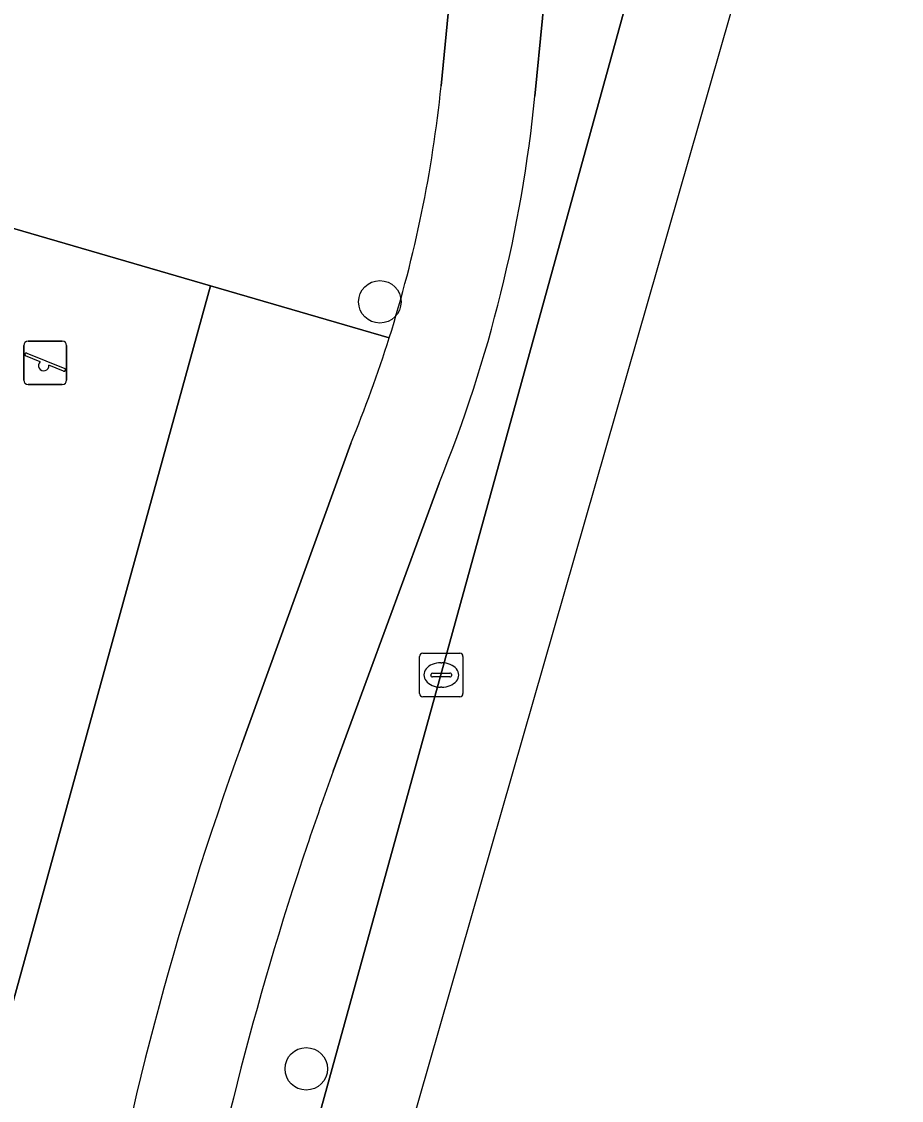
# Model space of a CAD drawing. Extents: x 162542 to 163147, y 380779 to 381521.
# Drawn here: x 163118.79 to 163139.07, y 381090.58 to 381115.44 of the extents above; entities that cross this region are included whole.
import ezdxf

# ---------------------------------------------------------------- set-up
doc = ezdxf.new("R2010")
doc.units = 0
for name, color, linetype in [('IMGEO_Berm_groen', 7, 'Continuous'), ('IMGEO_Boom', 7, 'Continuous'), ('IMGEO_Fietspad_gesloten', 7, 'Continuous'), ('IMGEO_Hek', 7, 'Continuous'), ('IMGEO_Kolk', 7, 'Continuous'), ('IMGEO_Rijbaan_lokaal_gesloten', 7, 'Continuous'), ('IMGEO_Speelvoorziening', 7, 'Continuous'), ('IMGEO_Terreindeel_zand', 7, 'Continuous')]:
    doc.layers.add(name, color=color, linetype=linetype)

msp = doc.modelspace()

# ---------------------------------------------------------------- linework, layer by layer
at = {"layer": 'IMGEO_Berm_groen'}
for points in [[(163101.031, 381000.829), (163101.737, 381003.421), (163105.941, 381018.863), (163136.979, 381131.279)], [(163128.46, 381113.953), (163129.593, 381125.627)], [(163131.764, 381125.383), (163130.976, 381117.319), (163130.624, 381113.715)], [(163116.223, 381112.08), (163116.047, 381111.414), (163117.414, 381111.017), (163123.149, 381109.351), (163127.267, 381108.155)], [(163127.267, 381108.155), (163123.149, 381109.351), (163116.979, 381087.012), (163116.579, 381085.993), (163116.483, 381085.73), (163115.4, 381081.696), (163119.528, 381080.672), (163119.826, 381082.372), (163120.427, 381085.8)], [(163123.86, 381098.765), (163126.379, 381105.719)], [(163128.416, 381104.806), (163125.975, 381098.165)]]:
    msp.add_lwpolyline(points, dxfattribs=at)
for centre, radius, start, end in [((163099.435, 381116.903), 29.175, 342.5504, 354.1957), ((163098.588, 381116.927), 32.196, 337.8855, 354.2752), ((163100.282, 381116.612), 28.279, 337.344, 342.5991), ((163194.822, 381073.038), 75.482, 160.07208, 170.26597), ((163197.67, 381072.049), 76.304, 159.98479, 161.34559), ((163194.995, 381072.943), 73.483, 161.33919, 170.24235)]:
    msp.add_arc(centre, radius, start, end, dxfattribs=at)
at = {"layer": 'IMGEO_Boom'}
for centre in [(163127.05, 381108.981), (163125.353, 381091.31)]:
    msp.add_circle(centre, 0.489, dxfattribs=at)
at = {"layer": 'IMGEO_Fietspad_gesloten'}
for points in [[(163129.593, 381125.627), (163128.46, 381113.953)], [(163130.624, 381113.715), (163130.976, 381117.319), (163131.764, 381125.383)], [(163126.379, 381105.719), (163123.86, 381098.765)], [(163125.975, 381098.165), (163128.416, 381104.806)]]:
    msp.add_lwpolyline(points, dxfattribs=at)
for centre, radius, start, end in [((163099.435, 381116.903), 29.175, 342.5504, 354.1957), ((163098.588, 381116.927), 32.196, 337.8855, 354.2752), ((163100.282, 381116.612), 28.279, 337.344, 342.5991), ((163194.822, 381073.038), 75.482, 160.07208, 170.26597), ((163197.67, 381072.049), 76.304, 159.98479, 161.34559), ((163194.995, 381072.943), 73.483, 161.33919, 170.24235)]:
    msp.add_arc(centre, radius, start, end, dxfattribs=at)
at = {"layer": 'IMGEO_Hek'}
for points in [[(163111.735, 381090.612), (163117.414, 381111.017), (163123.149, 381109.351)], [(163123.149, 381109.351), (163116.979, 381087.012)]]:
    msp.add_lwpolyline(points, dxfattribs=at)
at = {"layer": 'IMGEO_Kolk'}
for p, q in [((163128.039, 381100.884), (163128.891, 381100.884)), ((163127.964, 381099.958), (163127.964, 381100.81)), ((163128.452, 381100.664), (163128.477, 381100.664)), ((163128.965, 381100.81), (163128.965, 381099.958)), ((163128.223, 381100.378), (163128.223, 381100.39)), ((163128.266, 381100.427), (163128.664, 381100.427)), ((163128.707, 381100.39), (163128.707, 381100.378)), ((163128.661, 381100.341), (163128.263, 381100.341)), ((163128.891, 381099.884), (163128.039, 381099.884)), ((163128.475, 381100.104), (163128.45, 381100.104))]:
    msp.add_line(p, q, dxfattribs=at)
for points in [[(163128.039, 381100.884), (163128.891, 381100.884)], [(163127.964, 381099.958), (163127.964, 381100.81)], [(163128.965, 381100.81), (163128.965, 381099.958)], [(163128.891, 381099.884), (163128.039, 381099.884)]]:
    msp.add_lwpolyline(points, dxfattribs=at)
for centre, radius, start, end in [((163128.041, 381100.808), 0.0765, 91.552, 178.448), ((163128.041, 381100.808), 0.0765, 91.552, 178.448), ((163128.889, 381100.808), 0.0765, 1.552, 88.448), ((163128.889, 381100.808), 0.0765, 1.552, 88.448), ((163128.263, 381100.387), 0.0403, 85.8775, 175.7526), ((163128.26, 381100.377), 0.0366, 178.938, 274.7102), ((163128.664, 381100.384), 0.043, 264.8664, 352.4533), ((163128.668, 381100.389), 0.0386, 1.7309, 96.639), ((163128.041, 381099.96), 0.0765, 181.552, 268.448), ((163128.041, 381099.96), 0.0765, 181.552, 268.448), ((163128.889, 381099.96), 0.0765, 271.552, 358.448), ((163128.889, 381099.96), 0.0765, 271.552, 358.448)]:
    msp.add_arc(centre, radius, start, end, dxfattribs=at)
for centre, major_axis, ratio, start_param, end_param in [((163128.451, 381100.384), (-0.387, 0.002), 0.722429, 4.712389, 7.853982), ((163128.476, 381100.384), (-0.39, 0.002), 0.717154, 1.570796, 4.712389)]:
    msp.add_ellipse(centre, major_axis=major_axis, ratio=ratio, start_param=start_param, end_param=end_param, dxfattribs=at)
at = {"layer": 'IMGEO_Rijbaan_lokaal_gesloten'}
msp.add_lwpolyline([(163062.369, 380926.22), (163069.643, 380932.768), (163092.997, 380973.876), (163099.48, 380989.07), (163114.525, 381043.88), (163135.379, 381116.471), (163139.069, 381133.952), (163137.61, 381134.315), (163137.557, 381133.07), (163136.979, 381131.279), (163105.941, 381018.863), (163101.737, 381003.421), (163101.031, 381000.829)], dxfattribs=at)
at = {"layer": 'IMGEO_Speelvoorziening'}
for p, q in [((163118.942, 381108.074), (163119.732, 381108.074)), ((163119.732, 381108.074), (163118.942, 381108.074)), ((163118.842, 381107.174), (163118.842, 381107.974)), ((163118.842, 381107.974), (163118.842, 381107.174)), ((163119.832, 381107.974), (163119.832, 381107.174)), ((163119.832, 381107.174), (163119.832, 381107.974)), ((163119.225, 381107.602), (163118.886, 381107.739)), ((163118.911, 381107.799), (163119.787, 381107.446)), ((163119.763, 381107.386), (163119.423, 381107.523)), ((163119.732, 381107.074), (163118.942, 381107.074)), ((163118.942, 381107.074), (163119.732, 381107.074))]:
    msp.add_line(p, q, dxfattribs=at)
for centre, radius, start, end in [((163118.942, 381107.974), 0.1, 90, 180), ((163118.942, 381107.974), 0.1, 90, 180), ((163119.732, 381107.974), 0.1, 0, 90), ((163119.732, 381107.974), 0.1, 360, 90), ((163118.899, 381107.769), 0.0327, 68.078, 248.078), ((163119.304, 381107.512), 0.12, 130.9928, 5.1632), ((163119.775, 381107.416), 0.0327, 248.078, 68.078), ((163118.942, 381107.174), 0.1, 180, 270), ((163118.942, 381107.174), 0.1, 180, 270), ((163119.732, 381107.174), 0.1, 270, 0), ((163119.732, 381107.174), 0.1, 270, 0)]:
    msp.add_arc(centre, radius, start, end, dxfattribs=at)
at = {"layer": 'IMGEO_Terreindeel_zand'}
msp.add_lwpolyline([(163123.149, 381109.351), (163117.414, 381111.017), (163111.735, 381090.612), (163111.393, 381089.458), (163111.158, 381088.662), (163116.979, 381087.012)], close=True, dxfattribs=at)

doc.saveas('drawing.dxf')
